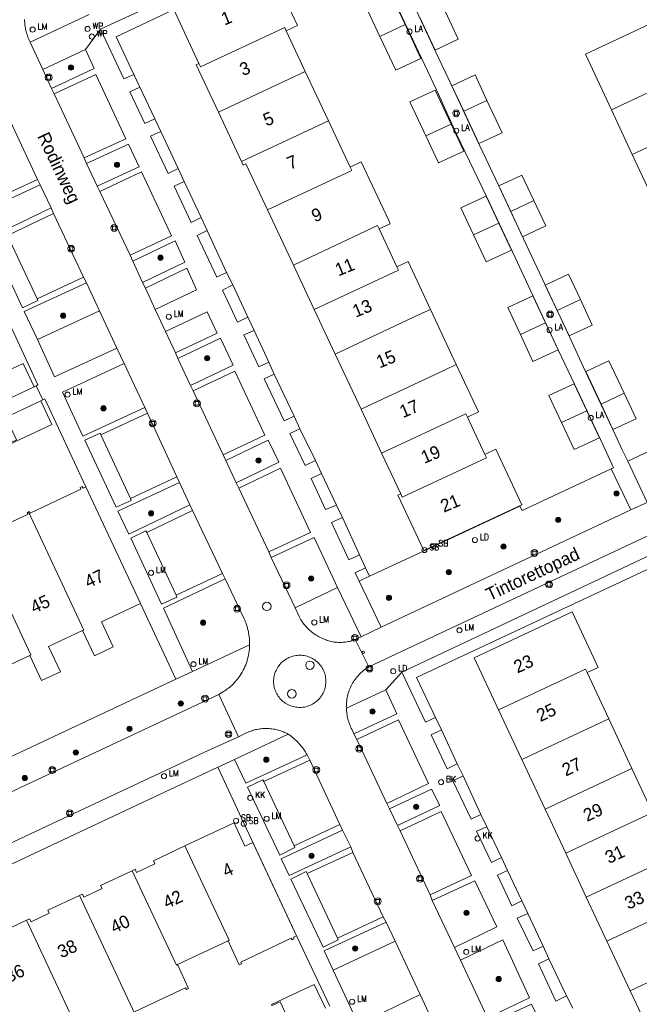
# Model space of a CAD drawing. Header units: metres. Extents: x 138165 to 154469, y 480134 to 494189.
# Tile 559 of 656: x 146587 to 146647, y 486836 to 486932. Entities that reach past the tile are written whole.
import ezdxf

# ---------------------------------------------------------------- set-up
doc = ezdxf.new("R2010")
doc.units = ezdxf.units.M
doc.header["$LTSCALE"] = 0.001
doc.header["$MEASUREMENT"] = 0
for name, color, linetype, lineweight in [('Level 5', 7, 'Continuous', 0), ('TOP-L-topo objecten punt', 7, 'Continuous', 0), ('TOP-L-topo objecten vlak', 7, 'Continuous', 0), ('TOP-T-topo huisnummering naamgeving', 7, 'Continuous', 0)]:
    doc.layers.add(name, color=color, linetype=linetype, lineweight=lineweight)
doc.styles.add('Style-INTL_ISO', font='INTL_ISO.shx')
doc.styles.add('Style-STANDARD', font='STANDARD.shx')

# ---------------------------------------------------------------- blocks, each defined once
blk = doc.blocks.new('24')
at = {"layer": 'TOP-L-topo objecten punt', "color": 7, "linetype": 'Continuous', "lineweight": 0}
for radius in [0.025, 0.0182, 0.0115, 0.005]:
    blk.add_circle((0, 0), radius, dxfattribs=at)
blk = doc.blocks.new('40')
at = {"layer": 'TOP-L-topo objecten punt', "color": 7, "linetype": 'Continuous', "lineweight": 0}
blk.add_circle((0, 0), 0.025, dxfattribs=at)
at = {"layer": 'TOP-L-topo objecten punt', "color": 7, "linetype": 'Continuous', "lineweight": 0, "style": 'Style-STANDARD'}
blk.add_text('LA', height=0.06, dxfattribs=at).set_placement((0.0483, 0))
blk = doc.blocks.new('39')
at = {"layer": 'TOP-L-topo objecten punt', "color": 7, "linetype": 'Continuous', "lineweight": 0}
for p, q in [((0.0175, 0.0175), (-0.0175, 0.0175)), ((-0.0175, 0.0175), (-0.0175, -0.0175)), ((0.0175, 0.0175), (0.0175, -0.0175)), ((0.0175, -0.0175), (-0.0175, -0.0175))]:
    blk.add_line(p, q, dxfattribs=at)
blk.add_circle((0, 0), 0.0332, dxfattribs=at)
blk = doc.blocks.new('*U13')
at = {"layer": 'Level 5', "color": 7, "linetype": 'Continuous', "lineweight": 0}
blk.add_circle((0, 0), 0.0415, dxfattribs=at)
blk = doc.blocks.new('150')
at = {"layer": 'Level 5', "color": 7, "linetype": 'Continuous', "lineweight": 0}
blk.add_blockref('*U13', (0, 0), dxfattribs=at)
blk = doc.blocks.new('73')
at = {"layer": 'TOP-L-topo objecten punt', "color": 7, "linetype": 'Continuous', "lineweight": 0}
blk.add_circle((0, 0), 0.025, dxfattribs=at)
at = {"layer": 'TOP-L-topo objecten punt', "color": 7, "linetype": 'Continuous', "lineweight": 0, "style": 'Style-STANDARD'}
blk.add_text('WP', height=0.06, dxfattribs=at).set_placement((0.0483, 0))
blk = doc.blocks.new('121')
at = {"layer": 'TOP-L-topo objecten punt', "color": 7, "linetype": 'Continuous', "lineweight": 0}
blk.add_circle((0, 0), 0.025, dxfattribs=at)
at = {"layer": 'TOP-L-topo objecten punt', "color": 7, "linetype": 'Continuous', "lineweight": 0, "style": 'Style-STANDARD'}
blk.add_text('LD', height=0.06, dxfattribs=at).set_placement((0.0483, 0))
blk = doc.blocks.new('72')
at = {"layer": 'TOP-L-topo objecten punt', "color": 7, "linetype": 'Continuous', "lineweight": 0}
blk.add_circle((0, 0), 0.025, dxfattribs=at)
at = {"layer": 'TOP-L-topo objecten punt', "color": 7, "linetype": 'Continuous', "lineweight": 0, "style": 'Style-STANDARD'}
blk.add_text('BK', height=0.06, dxfattribs=at).set_placement((0.0483, 0))
blk = doc.blocks.new('10')
at = {"layer": 'TOP-L-topo objecten punt', "linetype": 'Continuous', "lineweight": 0}
blk.add_circle((0, 0), 0.0125, dxfattribs=at)
blk = doc.blocks.new('16')
at = {"layer": 'TOP-L-topo objecten punt', "color": 7, "linetype": 'Continuous', "lineweight": 0}
blk.add_circle((0, 0), 0.025, dxfattribs=at)
at = {"layer": 'TOP-L-topo objecten punt', "color": 7, "linetype": 'Continuous', "lineweight": 0, "style": 'Style-STANDARD'}
blk.add_text('LM', height=0.06, dxfattribs=at).set_placement((0.0483, 0))
blk = doc.blocks.new('119')
at = {"layer": 'TOP-L-topo objecten punt', "color": 7, "linetype": 'Continuous', "lineweight": 0}
blk.add_circle((0, 0), 0.025, dxfattribs=at)
at = {"layer": 'TOP-L-topo objecten punt', "color": 7, "linetype": 'Continuous', "lineweight": 0, "style": 'Style-STANDARD'}
blk.add_text('KK', height=0.06, dxfattribs=at).set_placement((0.0483, 0))
blk = doc.blocks.new('175')
at = {"layer": 'TOP-L-topo objecten punt', "color": 7, "linetype": 'Continuous', "lineweight": 0}
blk.add_circle((0, 0), 0.025, dxfattribs=at)
at = {"layer": 'TOP-L-topo objecten punt', "color": 7, "linetype": 'Continuous', "lineweight": 0, "style": 'Style-STANDARD'}
blk.add_text('SB', height=0.06, dxfattribs=at).set_placement((0.0483, 0))

msp = doc.modelspace()

# ---------------------------------------------------------------- linework, layer by layer
at = {"layer": 'TOP-L-topo objecten vlak', "flags": 128}
for points in [[(146646.239, 486888.871), (146645.711, 486890), (146645.218, 486891.06), (146642.093, 486897.707), (146640.608, 486900.899), (146638.128, 486906.187), (146636.041, 486910.61), (146633.579, 486915.903), (146631.454, 486920.388), (146628.982, 486925.68), (146627.5, 486928.839), (146624.388, 486935.487), (146623.891, 486936.535), (146621.286, 486942.107)], [(146594.711, 486931.112), (146595.705, 486931.544), (146601.31, 486934.175), (146616.589, 486941.353), (146617.216, 486940.196)], [(146619.909, 486941.451), (146622.538, 486935.823), (146623.318, 486934.167), (146626.106, 486928.194), (146627.548, 486925.158), (146629.502, 486920.824), (146632.437, 486914.744), (146635.244, 486908.777), (146637.007, 486904.993), (146639.488, 486899.708), (146641.036, 486896.403), (146643.835, 486890.436), (146644.329, 486889.373), (146644.856, 486888.224), (146644.623, 486888.124)], [(146612.869, 486930.946), (146613.956, 486931.456), (146611.184, 486937.369)], [(146624.476, 486931.548), (146623.24, 486934.185), (146620.781, 486933.032), (146622.017, 486930.396)], [(146593.591, 486932.547), (146587.835, 486929.836)], [(146601.873, 486933.005), (146596.231, 486930.345), (146597.969, 486926.674)], [(146601.873, 486933.005), (146604.335, 486927.753)], [(146625.932, 486932.225), (146627.417, 486929.056), (146629.681, 486930.118), (146628.196, 486933.286)], [(146650.593, 486932.628), (146642.1, 486928.648), (146644.648, 486923.21)], [(146587.835, 486929.836), (146587.774, 486929.96), (146587.716, 486930.086), (146587.669, 486930.196), (146587.617, 486930.326), (146587.576, 486930.438), (146587.532, 486930.57), (146587.491, 486930.703), (146587.454, 486930.838), (146587.425, 486930.953), (146587.395, 486931.09), (146587.369, 486931.226), (146587.346, 486931.364), (146587.33, 486931.482), (146587.315, 486931.621), (146587.304, 486931.76), (146587.297, 486931.899), (146587.293, 486932.038)], [(146622.017, 486930.396), (146623.571, 486927.08), (146626.03, 486928.232), (146624.476, 486931.548)], [(146624.476, 486931.548), (146622.017, 486930.396)], [(146594.711, 486931.112), (146593.233, 486929.101)], [(146597.969, 486926.674), (146596.981, 486926.233), (146594.711, 486931.112)], [(146604.335, 486927.753), (146604.49, 486927.422), (146612.714, 486931.277), (146612.869, 486930.946)], [(146614.73, 486926.976), (146612.869, 486930.946)], [(146589.081, 486927.172), (146587.835, 486929.836)], [(146589.081, 486927.172), (146593.233, 486929.101)], [(146593.233, 486929.101), (146594.091, 486927.246), (146589.919, 486925.299)], [(146604.335, 486927.753), (146604.066, 486927.627), (146606.237, 486922.995)], [(146589.919, 486925.299), (146589.081, 486927.172)], [(146614.73, 486926.976), (146606.237, 486922.995)], [(146617, 486922.132), (146614.73, 486926.976)], [(146644.648, 486923.21), (146653.142, 486927.191)], [(146593.118, 486918.517), (146597.197, 486920.396), (146594.259, 486926.67), (146590.17, 486924.769)], [(146598.566, 486925.44), (146597.969, 486926.674)], [(146632.483, 486924.141), (146631.316, 486926.631), (146629.052, 486925.57), (146630.219, 486923.08)], [(146590.17, 486924.769), (146589.919, 486925.299)], [(146600.016, 486922.333), (146599.04, 486921.886), (146597.592, 486924.969), (146598.566, 486925.44)], [(146598.566, 486925.44), (146600.016, 486922.333)], [(146628.973, 486921.828), (146627.42, 486925.144), (146624.961, 486923.992), (146626.514, 486920.676)], [(146593.118, 486918.517), (146590.17, 486924.769)], [(146630.219, 486923.08), (146631.704, 486919.911), (146633.968, 486920.972), (146632.483, 486924.141)], [(146630.219, 486923.08), (146632.483, 486924.141)], [(146606.237, 486922.995), (146608.507, 486918.151)], [(146644.648, 486923.21), (146646.687, 486918.859)], [(146588.55, 486916.421), (146585.641, 486922.635)], [(146600.605, 486921.084), (146600.016, 486922.333)], [(146617, 486922.132), (146608.507, 486918.151)], [(146619.116, 486917.618), (146617, 486922.132)], [(146655.181, 486922.84), (146646.687, 486918.859)], [(146602.294, 486917.467), (146601.312, 486917.004), (146599.593, 486920.625), (146600.605, 486921.084)], [(146600.605, 486921.084), (146602.294, 486917.467)], [(146626.514, 486920.676), (146627.748, 486918.039), (146630.208, 486919.19), (146628.973, 486921.828)], [(146626.514, 486920.676), (146628.973, 486921.828)], [(146593.348, 486917.984), (146597.442, 486919.871), (146598.476, 486917.653), (146594.391, 486915.766)], [(146593.348, 486917.984), (146593.118, 486918.517)], [(146608.507, 486918.151), (146608.662, 486917.82), (146608.931, 486917.946), (146611.046, 486913.433)], [(146621.951, 486911.569), (146623.037, 486912.078), (146622.882, 486912.409), (146620.202, 486918.127), (146619.116, 486917.618)], [(146646.687, 486918.859), (146648.703, 486914.558)], [(146594.391, 486915.766), (146593.348, 486917.984)], [(146597.598, 486908.998), (146601.654, 486910.898), (146598.715, 486917.14), (146594.661, 486915.242)], [(146602.889, 486916.219), (146602.294, 486917.467)], [(146611.046, 486913.433), (146619.271, 486917.287), (146619.116, 486917.618)], [(146584.039, 486914.312), (146588.55, 486916.421)], [(146588.55, 486916.421), (146588.804, 486915.884)], [(146604.535, 486912.682), (146603.568, 486912.206), (146601.897, 486915.743), (146602.889, 486916.219)], [(146602.889, 486916.219), (146604.535, 486912.682)], [(146637.072, 486914.353), (146635.905, 486916.843), (146633.64, 486915.783), (146634.807, 486913.293)], [(146589.882, 486913.625), (146583.87, 486910.746), (146582.787, 486913.108), (146588.804, 486915.884)], [(146588.804, 486915.884), (146589.882, 486913.625)], [(146594.661, 486915.242), (146594.391, 486915.766)], [(146597.598, 486908.998), (146594.661, 486915.242)], [(146633.641, 486912.146), (146632.405, 486914.783), (146629.946, 486913.63), (146631.182, 486910.993)], [(146634.807, 486913.293), (146635.974, 486910.803), (146638.239, 486911.863), (146637.072, 486914.353)], [(146634.807, 486913.293), (146637.072, 486914.353)], [(146589.882, 486913.625), (146590.119, 486913.092)], [(146611.046, 486913.433), (146613.571, 486908.045)], [(146590.119, 486913.092), (146585.616, 486910.923)], [(146590.119, 486913.092), (146593.058, 486906.869)], [(146605.142, 486911.421), (146604.535, 486912.682)], [(146607.03, 486907.314), (146606.066, 486906.863), (146604.175, 486910.92), (146605.142, 486911.421)], [(146605.142, 486911.421), (146607.03, 486907.314)], [(146621.951, 486911.569), (146621.796, 486911.9), (146613.571, 486908.045)], [(146623.68, 486907.88), (146621.951, 486911.569)], [(146631.182, 486910.993), (146632.417, 486908.357), (146634.877, 486909.509), (146633.641, 486912.146)], [(146631.182, 486910.993), (146633.641, 486912.146)], [(146588.516, 486904.735), (146588.599, 486904.566), (146587.094, 486903.857), (146584.061, 486910.372), (146585.516, 486911.097), (146585.616, 486910.923)], [(146585.616, 486910.923), (146588.516, 486904.735)], [(146597.857, 486908.423), (146601.998, 486910.396), (146602.967, 486908.322), (146598.833, 486906.329)], [(146597.857, 486908.423), (146597.598, 486908.998)], [(146598.833, 486906.329), (146597.857, 486908.423)], [(146600.054, 486903.71), (146604.11, 486905.637), (146603.136, 486907.725), (146599.099, 486905.802)], [(146613.571, 486908.045), (146615.611, 486903.694)], [(146623.68, 486907.88), (146623.835, 486907.549), (146615.611, 486903.694)], [(146626.961, 486903.707), (146624.767, 486908.389), (146623.68, 486907.88)], [(146583.623, 486907.002), (146588.594, 486896.333), (146588.412, 486896.25)], [(146588.516, 486904.735), (146593.058, 486906.869)], [(146593.058, 486906.869), (146593.342, 486906.294)], [(146607.636, 486906.097), (146607.03, 486907.314)], [(146641.613, 486904.664), (146640.446, 486907.154), (146638.181, 486906.094), (146639.348, 486903.604)], [(146588.539, 486900.766), (146587.256, 486903.501), (146593.342, 486906.294)], [(146593.342, 486906.294), (146594.616, 486903.568)], [(146599.099, 486905.802), (146598.833, 486906.329)], [(146600.054, 486903.71), (146599.099, 486905.802)], [(146609.103, 486902.94), (146608.114, 486902.455), (146606.652, 486905.592), (146607.636, 486906.097)], [(146607.636, 486906.097), (146609.103, 486902.94)], [(146638.208, 486902.406), (146636.972, 486905.043), (146634.513, 486903.89), (146635.748, 486901.254)], [(146639.348, 486903.604), (146640.515, 486901.114), (146642.78, 486902.174), (146641.613, 486904.664)], [(146639.348, 486903.604), (146641.613, 486904.664)], [(146601.081, 486901.551), (146600.054, 486903.71)], [(146615.611, 486903.694), (146617.65, 486899.343)], [(146626.961, 486903.707), (146625.874, 486903.197), (146617.65, 486899.343)], [(146629.486, 486898.32), (146626.961, 486903.707)], [(146594.616, 486903.568), (146588.539, 486900.766)], [(146596.295, 486899.938), (146594.616, 486903.568)], [(146602.054, 486899.467), (146606.111, 486901.388), (146605.126, 486903.485), (146601.081, 486901.551)], [(146609.736, 486901.654), (146609.103, 486902.94)], [(146635.748, 486901.254), (146636.984, 486898.617), (146639.444, 486899.769), (146638.208, 486902.406)], [(146638.208, 486902.406), (146635.748, 486901.254)], [(146588.539, 486900.766), (146590.222, 486897.135), (146596.295, 486899.938)], [(146601.081, 486901.551), (146602.054, 486899.467)], [(146602.276, 486898.908), (146606.437, 486900.897), (146607.672, 486898.274), (146603.52, 486896.277)], [(146611.157, 486898.57), (146610.182, 486898.108), (146608.729, 486901.212), (146609.736, 486901.654)], [(146609.736, 486901.654), (146611.157, 486898.57)], [(146596.295, 486899.938), (146597.015, 486898.425)], [(146602.276, 486898.908), (146602.054, 486899.467)], [(146603.52, 486896.277), (146602.276, 486898.908)], [(146617.65, 486899.343), (146620.176, 486893.954)], [(146588.228, 486896.149), (146587.158, 486898.432), (146582.993, 486896.48), (146583.046, 486896.367), (146583.815, 486896.727), (146584.791, 486894.645), (146584.022, 486894.284), (146584.07, 486894.182)], [(146599.029, 486894.117), (146592.978, 486891.309), (146590.984, 486895.622), (146597.015, 486898.425)], [(146597.015, 486898.425), (146599.029, 486894.117)], [(146611.695, 486897.394), (146611.157, 486898.57)], [(146629.486, 486898.32), (146628.399, 486897.81), (146620.176, 486893.954)], [(146630.57, 486893.178), (146631.657, 486893.687), (146629.486, 486898.32)], [(146645.897, 486895.518), (146644.412, 486898.688), (146642.148, 486897.627), (146643.633, 486894.458)], [(146603.775, 486895.745), (146607.837, 486897.682), (146610.786, 486891.429), (146606.713, 486889.502)], [(146613.636, 486893.262), (146612.648, 486892.807), (146610.702, 486896.927), (146611.695, 486897.394)], [(146611.695, 486897.394), (146613.636, 486893.262)], [(146588.228, 486896.149), (146584.07, 486894.182)], [(146588.412, 486896.25), (146588.265, 486896.166), (146588.228, 486896.149)], [(146589.064, 486894.876), (146588.412, 486896.25)], [(146603.775, 486895.745), (146603.52, 486896.277)], [(146642.241, 486893.807), (146641.005, 486896.444), (146638.546, 486895.291), (146639.782, 486892.654)], [(146646.239, 486888.871), (146658.3, 486894.543), (146658.141, 486895.007), (146661.076, 486896.382), (146661.665, 486895.104)], [(146589.064, 486894.876), (146589.259, 486894.956), (146593.287, 486886.362)], [(146606.713, 486889.502), (146603.775, 486895.745)], [(146645.897, 486895.518), (146643.633, 486894.458)], [(146643.633, 486894.458), (146644.8, 486891.968), (146647.064, 486893.029), (146645.897, 486895.518)], [(146584.712, 486892.81), (146584.764, 486892.699), (146585.534, 486893.06), (146586.51, 486890.978), (146585.74, 486890.617), (146585.793, 486890.504), (146589.959, 486892.456), (146588.867, 486894.785)], [(146584.712, 486892.81), (146588.867, 486894.785)], [(146588.867, 486894.785), (146589.064, 486894.876)], [(146599.029, 486894.117), (146599.295, 486893.574)], [(146675.474, 486894.388), (146620.93, 486868.765)], [(146594.759, 486891.449), (146599.295, 486893.574)], [(146599.295, 486893.574), (146602.174, 486887.353)], [(146614.205, 486892.053), (146613.636, 486893.262)], [(146620.176, 486893.954), (146622.19, 486889.656)], [(146622.19, 486889.656), (146630.415, 486893.509), (146630.57, 486893.178)], [(146632.276, 486889.539), (146630.57, 486893.178)], [(146639.782, 486892.654), (146641.017, 486890.018), (146643.477, 486891.17), (146642.241, 486893.807)], [(146639.782, 486892.654), (146642.241, 486893.807)], [(146597.648, 486885.218), (146597.725, 486885.043), (146596.243, 486884.373), (146593.165, 486890.926), (146594.669, 486891.604), (146594.759, 486891.449)], [(146594.759, 486891.449), (146597.648, 486885.218)], [(146615.724, 486888.953), (146614.707, 486888.47), (146613.233, 486891.577), (146614.205, 486892.053)], [(146614.205, 486892.053), (146615.724, 486888.953)], [(146606.961, 486888.933), (146611.106, 486890.922), (146612.138, 486888.769), (146607.977, 486886.77)], [(146606.961, 486888.933), (146606.713, 486889.502)], [(146622.19, 486889.656), (146624.051, 486885.684)], [(146624.051, 486885.684), (146623.782, 486885.558), (146626.324, 486880.134), (146635.904, 486884.624), (146633.362, 486890.048), (146632.276, 486889.539)], [(146624.051, 486885.684), (146624.206, 486885.353), (146632.431, 486889.208), (146632.276, 486889.539)], [(146607.977, 486886.77), (146606.961, 486888.933)], [(146616.327, 486887.685), (146615.724, 486888.953)], [(146648.137, 486884.849), (146646.239, 486888.871)], [(146602.174, 486887.353), (146597.648, 486885.218)], [(146602.174, 486887.353), (146602.44, 486886.8)], [(146608.246, 486886.244), (146612.31, 486888.185), (146615.237, 486881.921), (146611.17, 486880.005)], [(146617.764, 486884.587), (146616.699, 486884.148), (146615.297, 486887.199), (146616.327, 486887.685)], [(146616.327, 486887.685), (146617.764, 486884.587)], [(146620.989, 486877.632), (146626.334, 486880.101), (146635.707, 486884.484), (146635.92, 486884.051), (146644.623, 486888.124)], [(146644.623, 486888.124), (146646.542, 486884.119)], [(146593.287, 486886.362), (146593.008, 486886.232), (146592.932, 486886.395), (146592.715, 486886.293), (146592.791, 486886.13), (146587.847, 486883.813), (146587.771, 486883.976), (146587.662, 486883.925)], [(146593.287, 486886.362), (146597.433, 486877.488), (146598.613, 486874.966)], [(146603.457, 486884.615), (146597.47, 486881.746), (146596.419, 486883.991), (146602.44, 486886.8)], [(146602.44, 486886.8), (146603.457, 486884.615)], [(146608.246, 486886.244), (146607.977, 486886.77)], [(146611.17, 486880.005), (146608.246, 486886.244)], [(146603.457, 486884.615), (146603.716, 486884.071)], [(146618.357, 486883.374), (146617.764, 486884.587)], [(146646.542, 486884.119), (146648.137, 486884.849)], [(146587.662, 486883.925), (146587.553, 486883.874), (146587.63, 486883.711), (146582.686, 486881.394), (146582.609, 486881.557), (146582.501, 486881.506)], [(146587.662, 486883.925), (146593.077, 486872.37), (146592.963, 486872.317)], [(146599.226, 486881.904), (146603.716, 486884.071)], [(146603.716, 486884.071), (146606.643, 486877.89)], [(146646.542, 486884.119), (146622.134, 486872.65)], [(146620.023, 486879.728), (146619, 486879.224), (146617.303, 486882.887), (146618.357, 486883.374)], [(146618.357, 486883.374), (146620.023, 486879.728)], [(146587.802, 486869.898), (146587.916, 486869.951), (146582.501, 486881.506)], [(146602.103, 486875.774), (146602.187, 486875.601), (146600.665, 486874.893), (146597.661, 486881.348), (146599.153, 486882.083), (146599.226, 486881.904)], [(146599.226, 486881.904), (146602.103, 486875.774)], [(146611.39, 486879.479), (146615.582, 486881.416), (146617.877, 486876.546)], [(146611.39, 486879.479), (146611.17, 486880.005)], [(146620.605, 486878.441), (146620.023, 486879.728)], [(146624.162, 486868.267), (146648.634, 486879.802)], [(146613.732, 486874.558), (146611.39, 486879.479)], [(146649.123, 486878.755), (146625.59, 486867.752), (146627.462, 486863.843)], [(146606.643, 486877.89), (146602.103, 486875.774)], [(146606.643, 486877.89), (146606.894, 486877.376)], [(146619.997, 486877.155), (146619.619, 486877.952), (146620.605, 486878.441)], [(146620.605, 486878.441), (146620.989, 486877.632)], [(146603.717, 486868.325), (146600.858, 486874.508), (146606.894, 486877.376)], [(146606.894, 486877.376), (146608.758, 486873.483), (146608.825, 486873.329), (146608.882, 486873.187), (146608.935, 486873.043), (146608.992, 486872.877), (146609.038, 486872.731), (146609.085, 486872.562), (146609.128, 486872.392), (146609.161, 486872.242), (146609.19, 486872.092), (146609.219, 486871.919), (146609.243, 486871.745), (146609.259, 486871.592), (146609.272, 486871.44), (146609.282, 486871.265), (146609.286, 486871.111), (146609.286, 486870.936)], [(146619.997, 486877.155), (146620.989, 486877.632)], [(146622.134, 486872.65), (146619.997, 486877.155)], [(146617.877, 486876.546), (146613.732, 486874.558)], [(146620.175, 486871.701), (146617.877, 486876.546)], [(146592.963, 486872.317), (146594.117, 486869.854), (146595.959, 486870.718), (146594.805, 486873.18), (146598.613, 486874.966)], [(146598.613, 486874.966), (146602.076, 486867.565)], [(146613.732, 486874.558), (146614.156, 486873.619), (146614.224, 486873.5), (146614.296, 486873.382), (146614.36, 486873.283), (146614.438, 486873.17), (146614.519, 486873.058), (146614.591, 486872.965), (146614.678, 486872.858), (146614.768, 486872.754), (146614.86, 486872.652), (146614.956, 486872.553), (146615.054, 486872.457), (146615.141, 486872.377), (146615.244, 486872.286), (146615.35, 486872.198), (146615.458, 486872.113), (146615.569, 486872.031), (146615.682, 486871.953), (146615.797, 486871.878), (146615.915, 486871.806), (146616.034, 486871.737), (146616.155, 486871.672), (146616.278, 486871.61), (146616.403, 486871.552), (146616.511, 486871.505), (146616.638, 486871.453), (146616.768, 486871.406), (146616.879, 486871.368), (146617.011, 486871.327), (146617.143, 486871.289), (146617.276, 486871.256), (146617.411, 486871.226), (146617.527, 486871.204), (146617.653, 486871.188), (146617.779, 486871.176), (146617.906, 486871.168), (146618.033, 486871.164), (146618.16, 486871.164), (146618.287, 486871.167), (146618.414, 486871.175), (146618.54, 486871.186), (146618.666, 486871.202), (146618.792, 486871.221), (146618.917, 486871.244), (146619.041, 486871.271), (146619.164, 486871.302), (146619.286, 486871.337), (146619.407, 486871.375), (146619.538, 486871.421), (146619.607, 486871.443)], [(146642.27, 486868.213), (146643.357, 486868.722), (146640.815, 486874.146), (146631.235, 486869.656), (146633.622, 486864.563)], [(146587.802, 486869.898), (146588.956, 486867.435), (146590.798, 486868.299), (146589.643, 486870.762), (146592.963, 486872.317)], [(146622.134, 486872.65), (146620.175, 486871.701)], [(146609.286, 486870.936), (146603.717, 486868.325)], [(146609.286, 486870.936), (146609.28, 486870.745), (146609.265, 486870.533), (146609.245, 486870.343), (146609.215, 486870.133), (146609.181, 486869.945), (146609.141, 486869.758), (146609.089, 486869.552), (146609.036, 486869.369), (146608.969, 486869.167), (146608.903, 486868.988), (146608.831, 486868.811), (146608.743, 486868.618), (146608.659, 486868.446), (146608.558, 486868.26), (146608.461, 486868.095), (146608.352, 486867.924), (146608.262, 486867.792), (146608.18, 486867.678), (146608.083, 486867.551), (146607.981, 486867.428), (146607.889, 486867.322), (146607.78, 486867.205), (146607.668, 486867.091), (146607.566, 486866.995), (146607.462, 486866.901), (146607.34, 486866.797), (146607.231, 486866.71), (146607.103, 486866.614), (146606.988, 486866.534), (146606.855, 486866.446), (146606.718, 486866.362), (146606.279, 486866.072)], [(146619.607, 486871.443), (146620.175, 486871.701)], [(146620.93, 486868.765), (146619.607, 486871.443)], [(146582.64, 486867.479), (146583.795, 486865.016), (146583.909, 486865.069), (146585.636, 486865.88), (146584.482, 486868.343), (146587.802, 486869.898)], [(146611.873, 486866.277), (146611.818, 486866.404), (146611.769, 486866.535), (146611.727, 486866.668), (146611.693, 486866.803), (146611.667, 486866.94), (146611.647, 486867.078), (146611.636, 486867.217), (146611.632, 486867.356), (146611.636, 486867.495), (146611.647, 486867.634), (146611.666, 486867.772), (146611.692, 486867.909), (146611.726, 486868.044), (146611.767, 486868.177), (146611.815, 486868.308), (146611.871, 486868.436), (146611.933, 486868.56), (146612.002, 486868.681), (146612.078, 486868.799), (146612.159, 486868.911), (146612.247, 486869.019), (146612.341, 486869.123), (146612.44, 486869.22), (146612.544, 486869.313), (146612.654, 486869.399), (146612.768, 486869.48), (146612.886, 486869.554), (146613.008, 486869.621), (146613.133, 486869.682), (146613.262, 486869.736), (146613.393, 486869.782), (146613.526, 486869.822), (146613.662, 486869.854), (146613.799, 486869.88), (146613.938, 486869.897), (146614.077, 486869.908), (146614.216, 486869.91), (146614.355, 486869.905), (146614.494, 486869.892), (146614.632, 486869.872), (146614.769, 486869.844), (146614.904, 486869.809), (146615.037, 486869.766), (146615.167, 486869.717), (146615.294, 486869.66), (146615.419, 486869.596), (146615.539, 486869.526), (146615.655, 486869.449), (146615.767, 486869.366), (146615.874, 486869.276), (146615.977, 486869.181), (146616.074, 486869.081), (146616.165, 486868.976), (146616.25, 486868.865), (146616.329, 486868.75), (146616.402, 486868.631), (146616.468, 486868.509), (146616.527, 486868.382), (146616.58, 486868.253), (146616.625, 486868.121), (146616.663, 486867.987), (146616.693, 486867.851), (146616.716, 486867.713), (146616.731, 486867.574), (146616.739, 486867.435), (146616.739, 486867.296), (146616.732, 486867.156), (146616.717, 486867.018), (146616.694, 486866.88), (146616.664, 486866.744), (146616.626, 486866.61), (146616.581, 486866.478), (146616.529, 486866.348), (146616.47, 486866.222), (146616.404, 486866.099), (146616.332, 486865.98), (146616.253, 486865.865), (146616.168, 486865.754), (146616.077, 486865.649), (146615.98, 486865.548), (146615.878, 486865.453), (146615.771, 486865.364), (146615.659, 486865.28), (146615.543, 486865.203), (146615.422, 486865.133), (146615.298, 486865.069), (146615.171, 486865.011), (146615.041, 486864.961), (146614.909, 486864.918), (146614.774, 486864.882), (146614.638, 486864.853), (146614.5, 486864.832), (146614.361, 486864.818), (146614.222, 486864.812), (146614.083, 486864.813), (146613.944, 486864.822), (146613.805, 486864.839), (146613.668, 486864.863), (146613.533, 486864.895), (146613.399, 486864.934), (146613.267, 486864.98), (146613.139, 486865.034), (146613.013, 486865.094), (146612.891, 486865.161), (146612.773, 486865.235), (146612.659, 486865.315), (146612.549, 486865.401), (146612.445, 486865.493), (146612.345, 486865.591), (146612.251, 486865.694), (146612.163, 486865.802), (146612.081, 486865.914), (146612.005, 486866.031), (146611.936, 486866.152), (146611.873, 486866.277)], [(146602.076, 486867.565), (146603.717, 486868.325)], [(146620.93, 486868.765), (146620.801, 486868.686), (146620.675, 486868.603), (146620.552, 486868.516), (146620.432, 486868.424), (146620.315, 486868.328), (146620.202, 486868.229), (146620.091, 486868.126), (146619.985, 486868.019), (146619.882, 486867.908), (146619.783, 486867.794), (146619.688, 486867.677), (146619.597, 486867.557), (146619.51, 486867.434), (146619.427, 486867.307), (146619.348, 486867.178), (146619.274, 486867.047), (146619.205, 486866.913), (146619.14, 486866.776), (146619.08, 486866.638), (146619.024, 486866.498), (146618.973, 486866.355), (146618.927, 486866.212), (146618.886, 486866.066), (146618.85, 486865.92), (146618.819, 486865.772), (146618.793, 486865.623), (146618.772, 486865.474), (146618.756, 486865.324), (146618.745, 486865.173), (146618.74, 486865.022), (146618.739, 486864.871), (146618.743, 486864.737)], [(146622.584, 486866.543), (146624.162, 486868.267)], [(146627.462, 486863.843), (146626.49, 486863.361), (146624.162, 486868.267)], [(146642.27, 486868.213), (146642.115, 486868.544), (146633.622, 486864.563)], [(146644.386, 486863.699), (146642.27, 486868.213)], [(146602.076, 486867.565), (146544.503, 486840.523)], [(146618.743, 486864.737), (146622.584, 486866.543)], [(146622.584, 486866.543), (146623.665, 486864.173), (146619.47, 486862.216)], [(146606.279, 486866.072), (146545.749, 486837.716)], [(146608.199, 486861.933), (146606.279, 486866.072)], [(146619.47, 486862.216), (146619.273, 486862.676), (146619.216, 486862.792), (146619.158, 486862.918), (146619.104, 486863.045), (146619.053, 486863.174), (146619.006, 486863.304), (146618.969, 486863.417), (146618.929, 486863.549), (146618.893, 486863.682), (146618.861, 486863.817), (146618.832, 486863.952), (146618.807, 486864.088), (146618.789, 486864.206), (146618.772, 486864.343), (146618.76, 486864.461), (146618.749, 486864.599), (146618.743, 486864.737)], [(146633.622, 486864.563), (146635.893, 486859.718)], [(146622.707, 486855.437), (146626.778, 486857.368), (146623.847, 486863.588), (146619.752, 486861.673)], [(146628.036, 486862.629), (146627.462, 486863.843)], [(146635.893, 486859.718), (146644.386, 486863.699)], [(146646.656, 486858.855), (146644.386, 486863.699)], [(146613.062, 486862.196), (146612.946, 486862.258), (146612.827, 486862.317), (146612.708, 486862.373), (146612.586, 486862.424), (146612.463, 486862.472), (146612.339, 486862.517), (146612.213, 486862.558), (146612.105, 486862.59), (146611.977, 486862.623), (146611.848, 486862.653), (146611.719, 486862.679), (146611.589, 486862.702), (146611.458, 486862.72), (146611.327, 486862.735), (146611.195, 486862.745), (146611.063, 486862.752), (146610.931, 486862.755), (146610.799, 486862.754), (146610.667, 486862.749), (146610.554, 486862.741), (146610.423, 486862.729), (146610.292, 486862.713), (146610.161, 486862.693), (146610.032, 486862.669), (146609.903, 486862.641), (146609.774, 486862.609), (146609.647, 486862.574), (146609.521, 486862.535), (146609.396, 486862.492), (146609.273, 486862.445), (146609.151, 486862.395), (146609.043, 486862.347), (146608.199, 486861.933)], [(146629.573, 486859.297), (146628.595, 486858.823), (146627.023, 486862.138), (146628.036, 486862.629)], [(146628.036, 486862.629), (146629.573, 486859.297)], [(146545.83, 486832.743), (146604.806, 486860.419), (146608.199, 486861.933)], [(146607.819, 486859.716), (146613.062, 486862.196)], [(146613.062, 486862.196), (146613.204, 486862.097), (146613.343, 486861.993), (146613.479, 486861.885), (146613.612, 486861.774), (146613.741, 486861.658), (146613.867, 486861.539), (146613.99, 486861.416), (146614.108, 486861.289), (146614.223, 486861.159), (146614.334, 486861.026), (146614.441, 486860.89), (146614.544, 486860.75), (146614.643, 486860.607), (146614.738, 486860.462), (146614.828, 486860.314), (146614.912, 486860.166)], [(146619.752, 486861.673), (146619.47, 486862.216)], [(146622.707, 486855.437), (146619.752, 486861.673)], [(146606.177, 486858.973), (146607.819, 486859.716)], [(146614.912, 486860.166), (146608.902, 486857.413), (146607.819, 486859.716)], [(146615.167, 486859.648), (146610.676, 486857.575)], [(146614.912, 486860.166), (146615.167, 486859.648)], [(146615.167, 486859.648), (146618.112, 486853.381)], [(146635.893, 486859.718), (146638.163, 486854.874)], [(146548.567, 486831.905), (146600.467, 486856.287), (146606.177, 486858.973)], [(146606.177, 486858.973), (146608.537, 486853.912), (146613.94, 486842.365), (146617.123, 486835.625)], [(146630.157, 486858.119), (146629.573, 486859.297)], [(146646.656, 486858.855), (146638.163, 486854.874)], [(146648.517, 486854.884), (146646.656, 486858.855)], [(146613.627, 486851.279), (146613.702, 486851.111), (146612.234, 486850.389), (146609.081, 486857.027), (146610.585, 486857.736), (146610.676, 486857.575)], [(146610.676, 486857.575), (146613.627, 486851.279)], [(146631.877, 486854.362), (146630.927, 486853.9), (146629.147, 486857.643), (146630.157, 486858.119)], [(146630.157, 486858.119), (146631.877, 486854.362)], [(146622.961, 486854.917), (146627.078, 486856.83), (146627.879, 486855.223), (146623.734, 486853.278)], [(146622.961, 486854.917), (146622.707, 486855.437)], [(146623.734, 486853.278), (146622.961, 486854.917)], [(146626.919, 486846.488), (146630.983, 486848.392), (146628.022, 486854.645), (146623.99, 486852.742)], [(146638.163, 486854.874), (146640.179, 486850.573)], [(146648.517, 486854.884), (146648.672, 486854.554), (146640.179, 486850.573)], [(146632.459, 486853.158), (146631.877, 486854.362)], [(146607.177, 486842.004), (146608.272, 486839.668), (146608.489, 486839.77), (146608.412, 486839.933), (146613.356, 486842.25), (146613.433, 486842.087), (146613.65, 486842.189), (146613.574, 486842.352), (146613.873, 486842.492), (146609.599, 486851.61), (146608.829, 486851.249), (146607.764, 486853.522), (146602.965, 486851.273)], [(146619.165, 486851.199), (146613.154, 486848.399), (146612.372, 486850.01), (146618.374, 486852.823)], [(146613.627, 486851.279), (146618.112, 486853.381)], [(146618.112, 486853.381), (146618.374, 486852.823)], [(146618.374, 486852.823), (146619.165, 486851.199)], [(146623.99, 486852.742), (146623.734, 486853.278)], [(146623.99, 486852.742), (146626.919, 486846.488)], [(146633.914, 486850.14), (146632.914, 486849.66), (146631.461, 486852.713), (146632.459, 486853.158)], [(146632.459, 486853.158), (146633.914, 486850.14)], [(146602.965, 486851.273), (146599.884, 486849.829), (146600.024, 486849.53), (146598.243, 486848.695), (146598.103, 486848.994), (146597.804, 486848.854)], [(146607.177, 486842.004), (146607.285, 486842.055), (146602.965, 486851.273)], [(146619.165, 486851.199), (146619.377, 486850.648)], [(146619.377, 486850.648), (146614.908, 486848.592)], [(146622.336, 486844.359), (146619.377, 486850.648)], [(146634.485, 486848.878), (146633.914, 486850.14)], [(146640.179, 486850.573), (146642.195, 486846.272)], [(146650.843, 486849.923), (146650.688, 486850.253), (146642.195, 486846.272)], [(146597.804, 486848.854), (146594.722, 486847.41), (146594.863, 486847.111), (146593.081, 486846.276), (146592.941, 486846.575), (146592.643, 486846.435)], [(146597.804, 486848.854), (146602.124, 486839.636), (146602.233, 486839.687)], [(146635.885, 486845.898), (146634.907, 486845.412), (146633.511, 486848.407), (146634.485, 486848.878)], [(146634.485, 486848.878), (146635.885, 486845.898)], [(146617.875, 486842.275), (146617.939, 486842.106), (146616.462, 486841.37), (146613.306, 486848.014), (146614.822, 486848.764), (146614.908, 486848.592)], [(146614.908, 486848.592), (146617.875, 486842.275)], [(146627.121, 486845.943), (146631.3, 486847.873), (146633.455, 486843.36), (146629.316, 486841.347)], [(146592.643, 486846.435), (146589.561, 486844.991), (146589.701, 486844.692), (146587.92, 486843.857), (146587.78, 486844.156), (146587.481, 486844.016)], [(146598.058, 486834.881), (146592.643, 486846.435)], [(146627.121, 486845.943), (146626.919, 486846.488)], [(146629.316, 486841.347), (146627.121, 486845.943)], [(146636.468, 486844.683), (146635.885, 486845.898)], [(146642.195, 486846.272), (146644.211, 486841.971)], [(146644.211, 486841.971), (146652.704, 486845.952)], [(146587.481, 486844.016), (146584.4, 486842.572), (146584.54, 486842.273), (146582.759, 486841.438), (146582.619, 486841.737), (146582.32, 486841.597)], [(146587.481, 486844.016), (146592.896, 486832.462)], [(146617.875, 486842.275), (146622.336, 486844.359)], [(146622.336, 486844.359), (146622.622, 486843.822)], [(146637.966, 486841.474), (146636.998, 486841.01), (146635.432, 486844.201), (146636.468, 486844.683)], [(146636.468, 486844.683), (146637.966, 486841.474)], [(146617.468, 486839.142), (146616.58, 486841.011), (146622.622, 486843.822)], [(146622.622, 486843.822), (146623.519, 486841.968)], [(146629.886, 486840.125), (146634.034, 486842.089), (146636.645, 486836.418), (146632.533, 486834.476)], [(146602.233, 486839.687), (146607.177, 486842.004)], [(146623.519, 486841.968), (146617.468, 486839.142)], [(146625.94, 486836.746), (146623.519, 486841.968)], [(146629.886, 486840.125), (146629.316, 486841.347)], [(146638.546, 486840.253), (146637.966, 486841.474)], [(146644.211, 486841.971), (146646.481, 486837.127)], [(146654.974, 486841.107), (146646.481, 486837.127)], [(146632.533, 486834.476), (146629.886, 486840.125)], [(146640.254, 486836.641), (146639.21, 486836.106), (146637.526, 486839.749), (146638.546, 486840.253)], [(146638.546, 486840.253), (146640.254, 486836.641)], [(146598.058, 486834.881), (146598.166, 486834.932), (146598.09, 486835.095), (146603.034, 486837.412), (146603.11, 486837.249), (146603.328, 486837.351), (146602.233, 486839.687)], [(146617.468, 486839.142), (146619.919, 486833.833)], [(146616.688, 486835.425), (146615.605, 486837.734), (146611.44, 486835.782), (146611.493, 486835.669), (146612.263, 486836.029), (146613.239, 486833.947), (146612.469, 486833.586), (146612.522, 486833.473)], [(146619.919, 486833.833), (146625.94, 486836.746)], [(146625.94, 486836.746), (146627.857, 486832.697)], [(146640.862, 486835.419), (146640.254, 486836.641)], [(146646.481, 486837.127), (146648.751, 486832.282)], [(146635.727, 486827.71), (146639.793, 486829.613), (146636.844, 486835.817), (146632.777, 486833.967)]]:
    msp.add_lwpolyline(points, dxfattribs=at)

# ---------------------------------------------------------------- block references
at = {"layer": 'TOP-L-topo objecten punt', "xscale": 10, "yscale": 10, "zscale": 10}
for name, p in [('16', (146588.081, 486931.059)), ('73', (146593.453, 486931.12)), ('73', (146593.867, 486930.376)), ('40', (146624.917, 486930.853)), ('39', (146589.645, 486926.379)), ('24', (146591.828, 486927.34)), ('39', (146629.474, 486922.873)), ('40', (146629.487, 486921.175)), ('24', (146596.325, 486917.853)), ('39', (146596.047, 486911.671)), ('39', (146591.842, 486909.639)), ('24', (146600.576, 486908.765)), ('24', (146591.057, 486903.097)), ('16', (146601.387, 486902.994)), ('39', (146638.657, 486903.22)), ('40', (146638.609, 486901.688)), ('24', (146605.135, 486898.939)), ('16', (146591.49, 486895.383)), ('24', (146595, 486894.041)), ('39', (146604.141, 486894.524)), ('40', (146642.628, 486893.105)), ('39', (146599.806, 486892.585)), ('24', (146610.156, 486888.958)), ('24', (146645.158, 486885.73)), ('24', (146599.652, 486883.783)), ('24', (146639.454, 486883.138)), ('121', (146631.312, 486881.171)), ('175', (146626.367, 486880.192)), ('175', (146627.262, 486880.559)), ('24', (146634.105, 486880.532)), ('39', (146637.127, 486879.907)), ('16', (146599.651, 486877.968)), ('24', (146615.301, 486877.406)), ('24', (146628.763, 486878.018)), ('39', (146612.897, 486876.752)), ('39', (146638.551, 486876.833)), ('24', (146622.909, 486875.527)), ('39', (146608.069, 486874.453)), ('150', (146610.976, 486874.688)), ('24', (146604.735, 486873.094)), ('16', (146615.61, 486873.118)), ('16', (146629.8, 486872.353)), ('39', (146619.583, 486871.617)), ('10', (146620.395, 486870.2)), ('16', (146603.802, 486869.033)), ('150', (146615.184, 486868.928)), ('39', (146621, 486868.609)), ('121', (146623.328, 486868.351)), ('150', (146613.408, 486866.144)), ('24', (146602.558, 486865.197)), ('39', (146604.929, 486865.672)), ('24', (146621.31, 486864.401)), ('24', (146597.541, 486862.725)), ('39', (146607.22, 486862.2)), ('24', (146592.301, 486860.417)), ('39', (146619.999, 486860.773)), ('24', (146610.919, 486859.706)), ('39', (146590.002, 486858.687)), ('16', (146600.92, 486858.095)), ('39', (146615.803, 486858.708)), ('24', (146587.313, 486857.915)), ('72', (146627.998, 486857.507)), ('119', (146609.35, 486855.966)), ('39', (146591.715, 486854.475)), ('24', (146625.565, 486855.094)), ('175', (146607.962, 486853.739)), ('175', (146608.718, 486853.452)), ('16', (146610.955, 486853.932)), ('119', (146631.573, 486852.005)), ('24', (146615.344, 486850.307)), ('39', (146625.944, 486848.066)), ('39', (146621.808, 486845.865)), ('24', (146630.486, 486844.731)), ('24', (146619.6, 486841.258)), ('16', (146630.461, 486840.914)), ('24', (146633.63, 486838.271)), ('16', (146619.307, 486836.049))]:
    msp.add_blockref(name, p, dxfattribs=at)

# ---------------------------------------------------------------- texts
at = {"layer": 'TOP-T-topo huisnummering naamgeving', "style": 'Style-INTL_ISO'}
for s, rotation, p in [('1', 22.2, (146606.821, 486931.442)), ('3', 22.2, (146608.622, 486926.502)), ('5', 22.2, (146610.925, 486921.587)), ('Rodinweg', 295.4, (146588.507, 486920.642)), ('7', 22.2, (146613.242, 486917.346)), ('9', 22.1, (146615.65, 486912.207)), ('11', 22.2, (146617.955, 486906.926)), ('13', 22.2, (146619.658, 486902.894)), ('15', 22.2, (146621.982, 486897.936)), ('17', 22.8, (146624.267, 486893.073)), ('19', 22.8, (146626.358, 486888.611)), ('21', 22.8, (146628.266, 486883.839)), ('Tintorettopad', 25.1, (146632.75, 486875.197)), ('47', 25.1, (146593.522, 486876.444)), ('45', 25.1, (146588.225, 486873.962)), ('23', 25.1, (146635.468, 486868.121)), ('25', 25.1, (146637.694, 486863.37)), ('27', 25.1, (146640.188, 486858.049)), ('29', 25.1, (146642.267, 486853.614)), ('31', 25.1, (146644.399, 486849.5)), ('4', 25.1, (146606.984, 486848.187)), ('42', 25.1, (146601.194, 486845.108)), ('33', 25.1, (146646.307, 486845.031)), ('40', 25.1, (146596.044, 486842.695)), ('38', 25.1, (146590.883, 486840.276)), ('36', 25.1, (146585.75, 486837.87))]:
    msp.add_text(s, height=1.25, rotation=rotation, dxfattribs=at).set_placement(p)

doc.saveas('drawing.dxf')
